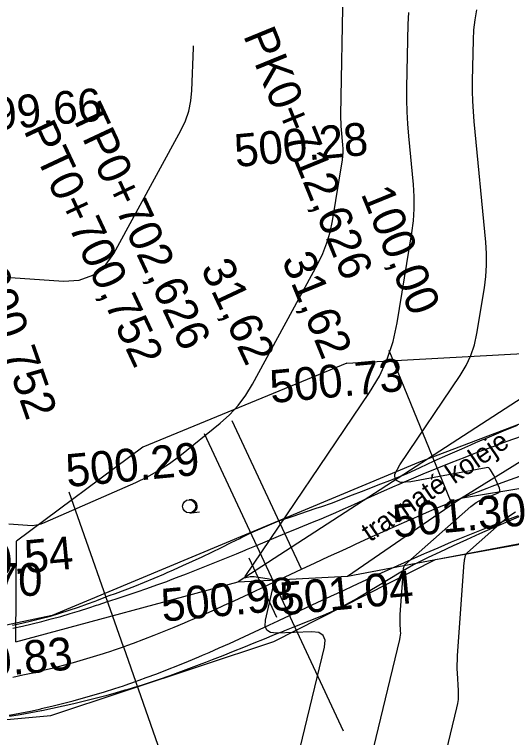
# Model space of a CAD drawing. Extents: x -636600 to -628587, y -1090963 to -1085869.
# Drawn here: x -629157.44 to -629127.08, y -1086804.71 to -1086760.59 of the extents above; entities that cross this region are included whole.
import ezdxf

# ---------------------------------------------------------------- set-up
doc = ezdxf.new("R2010")
doc.units = 0
for name, color, linetype in [('01_PARCELY_NÁVRH_PC', 7, 'Continuous'), ('15', 7, 'Continuous'), ('40', 7, 'Continuous'), ('42', 7, 'Continuous'), ('43', 7, 'Continuous'), ('60', 7, 'Continuous'), ('Ex_Major Contours', 7, 'Continuous'), ('Ex_Minor Contours', 7, 'Continuous'), ('HEKTOMETRY100', 7, 'Continuous'), ('HL_BODY', 7, 'Continuous'), ('koty_vše', 7, 'Continuous'), ('POLOMERY', 7, 'Continuous'), ('popis', 7, 'Continuous'), ('situace_osa', 7, 'Continuous'), ('situace_těleso', 7, 'Continuous'), ('situace_vozovka', 7, 'Continuous')]:
    doc.layers.add(name, color=color, linetype=linetype)

msp = doc.modelspace()

# ---------------------------------------------------------------- linework, layer by layer
at = {"layer": '01_PARCELY_NÁVRH_PC'}
msp.add_lwpolyline([(-629001.4, -1086788.689), (-629088.786, -1086778.863), (-629097.86, -1086778.623), (-629111.316, -1086779.802), (-629132.763, -1086787.929), (-629155.14, -1086797.272), (-629162.271, -1086798.769), (-629168.974, -1086799.044), (-629169.307, -1086804.656), (-629155.226, -1086803.366), (-629141.59, -1086798.86), (-629131.714, -1086793.85), (-629109.385, -1086789.796), (-629098.468, -1086788.401), (-629078.727, -1086787.275), (-628997.762, -1086795.072)], dxfattribs=at)
at = {"layer": '40'}
for p, q in [((-629121.896, -1086781.044), (-629143.77, -1086795.206)), ((-629130.205, -1086790.129), (-629121.594, -1086784.802)), ((-629137.103, -1086794.873), (-629130.205, -1086790.129))]:
    msp.add_line(p, q, dxfattribs=at)
at = {"layer": '42'}
for p, q in [((-629137.145, -1086781.87), (-629121.896, -1086781.044)), ((-629137.145, -1086781.87), (-629149.592, -1086786.993)), ((-629149.592, -1086786.993), (-629157.311, -1086792.728)), ((-629137.103, -1086794.873), (-629121.856, -1086791.978)), ((-629157.358, -1086798.869), (-629157.311, -1086792.728)), ((-629143.77, -1086795.206), (-629137.103, -1086794.873)), ((-629157.358, -1086798.869), (-629143.77, -1086795.206))]:
    msp.add_line(p, q, dxfattribs=at)
at = {"layer": '43'}
for p, q in [((-629146.734, -1086791.002), (-629146.635, -1086790.993)), ((-629146.635, -1086790.993), (-629146.137, -1086790.946))]:
    msp.add_line(p, q, dxfattribs=at)
msp.add_circle((-629146.771, -1086790.604), 0.4, dxfattribs=at)
msp.add_arc((-629146.672, -1086790.595), 0.4, 265.0467, 102.5323, dxfattribs=at)
at = {"layer": '60'}
msp.add_line((-629109.056, -1086786.661), (-629130.205, -1086790.129), dxfattribs=at)
at = {"layer": 'Ex_Major Contours'}
msp.add_lwpolyline([(-629159.463, -1086776.529), (-629154.451, -1086776.86), (-629153.479, -1086776.806), (-629152.642, -1086776.507), (-629151.94, -1086775.962), (-629151.373, -1086775.171), (-629147.269, -1086767.672), (-629146.993, -1086767.091), (-629146.789, -1086766.491), (-629146.658, -1086765.871), (-629146.599, -1086765.231), (-629146.508, -1086762.631), (-629146.504, -1086762.498)], dxfattribs=at)
at = {"layer": 'Ex_Minor Contours'}
for points in [[(-629157.783, -1086791.669), (-629156.645, -1086791.763), (-629156.363, -1086791.77), (-629156.087, -1086791.741), (-629155.817, -1086791.678), (-629155.553, -1086791.581), (-629150.027, -1086789.153), (-629149.317, -1086788.813), (-629148.633, -1086788.428), (-629147.976, -1086787.999), (-629147.347, -1086787.525), (-629144.883, -1086785.54), (-629144.297, -1086785.019), (-629143.771, -1086784.449), (-629143.304, -1086783.828), (-629142.897, -1086783.158), (-629138.913, -1086775.814), (-629138.604, -1086775.185), (-629138.352, -1086774.537), (-629138.155, -1086773.87), (-629138.013, -1086773.184), (-629137.405, -1086769.465), (-629137.376, -1086769.238), (-629137.361, -1086769.01), (-629137.361, -1086768.782), (-629137.375, -1086768.554), (-629137.464, -1086767.639), (-629137.483, -1086767.41), (-629137.495, -1086767.181), (-629137.501, -1086766.952), (-629137.5, -1086766.722), (-629137.354, -1086759.085)], [(-629142.247, -1086814.674), (-629138.507, -1086799.198), (-629138.467, -1086798.774), (-629138.581, -1086798.477), (-629138.85, -1086798.306), (-629139.274, -1086798.262), (-629141.439, -1086798.346), (-629141.795, -1086798.309), (-629142.024, -1086798.166), (-629142.124, -1086797.915), (-629142.097, -1086797.558), (-629141.623, -1086795.434), (-629141.612, -1086795.283), (-629141.653, -1086795.167), (-629141.746, -1086795.087), (-629141.892, -1086795.043), (-629142.796, -1086794.908), (-629142.859, -1086794.901), (-629142.922, -1086794.899), (-629142.986, -1086794.903), (-629143.048, -1086794.912), (-629143.3, -1086794.959), (-629143.351, -1086794.963), (-629143.377, -1086794.951), (-629143.378, -1086794.922), (-629143.354, -1086794.877), (-629135.755, -1086783.668), (-629135.154, -1086782.672), (-629134.671, -1086781.63), (-629134.306, -1086780.541), (-629134.058, -1086779.405), (-629133.161, -1086773.915), (-629133.065, -1086773.181), (-629133.017, -1086772.446), (-629133.017, -1086771.709), (-629133.064, -1086770.971), (-629133.351, -1086768.014), (-629133.412, -1086767.274), (-629133.452, -1086766.534), (-629133.47, -1086765.793), (-629133.466, -1086765.05), (-629133.393, -1086761.188), (-629133.358, -1086760.482)], [(-629137.096, -1086811.956), (-629133.897, -1086798.721), (-629133.872, -1086798.596), (-629133.856, -1086798.471), (-629133.849, -1086798.344), (-629133.852, -1086798.217), (-629133.882, -1086797.707), (-629133.887, -1086797.579), (-629133.889, -1086797.451), (-629133.886, -1086797.324), (-629133.879, -1086797.196), (-629133.683, -1086794.463), (-629133.681, -1086794.437), (-629133.677, -1086794.412), (-629133.673, -1086794.387), (-629133.667, -1086794.362), (-629133.643, -1086794.263), (-629133.635, -1086794.239), (-629133.624, -1086794.217), (-629133.61, -1086794.198), (-629133.592, -1086794.18), (-629129.567, -1086790.614), (-629129.407, -1086790.484), (-629129.238, -1086790.369), (-629129.059, -1086790.269), (-629128.871, -1086790.184), (-629127.942, -1086789.811), (-629127.85, -1086789.758), (-629127.797, -1086789.688), (-629127.785, -1086789.601), (-629127.814, -1086789.498), (-629128.034, -1086788.992), (-629128.071, -1086788.911), (-629128.109, -1086788.832), (-629128.15, -1086788.753), (-629128.192, -1086788.676), (-629128.368, -1086788.37), (-629128.417, -1086788.304), (-629128.477, -1086788.263), (-629128.548, -1086788.244), (-629128.629, -1086788.249), (-629133.224, -1086789.11), (-629133.863, -1086789.156), (-629134.19, -1086788.998), (-629134.204, -1086788.636), (-629133.906, -1086788.069), (-629130.211, -1086782.618), (-629129.851, -1086782.021), (-629129.561, -1086781.396), (-629129.342, -1086780.742), (-629129.193, -1086780.061), (-629128.738, -1086777.278), (-629128.647, -1086776.582), (-629128.602, -1086775.884), (-629128.602, -1086775.185), (-629128.647, -1086774.484), (-629129.361, -1086767.131), (-629129.412, -1086766.51), (-629129.445, -1086765.888), (-629129.46, -1086765.266), (-629129.457, -1086764.643), (-629129.41, -1086762.15), (-629129.379, -1086761.529), (-629129.31, -1086760.914), (-629129.203, -1086760.304)], [(-629132.354, -1086810.937), (-629130.413, -1086802.904), (-629130.36, -1086802.644), (-629130.327, -1086802.382), (-629130.313, -1086802.118), (-629130.319, -1086801.853), (-629130.381, -1086800.787), (-629130.392, -1086800.521), (-629130.395, -1086800.254), (-629130.389, -1086799.988), (-629130.374, -1086799.722), (-629129.966, -1086794.017), (-629129.961, -1086793.964), (-629129.954, -1086793.912), (-629129.945, -1086793.86), (-629129.933, -1086793.808), (-629129.882, -1086793.601), (-629129.866, -1086793.551), (-629129.843, -1086793.505), (-629129.813, -1086793.464), (-629129.777, -1086793.426), (-629127.627, -1086791.522), (-629127.245, -1086791.211), (-629126.84, -1086790.936)]]:
    msp.add_lwpolyline(points, dxfattribs=at)
at = {"layer": 'HEKTOMETRY100'}
msp.add_lwpolyline([(-629143.126, -1086793.745), (-629141.433, -1086797.369)], dxfattribs=at)
at = {"layer": 'HL_BODY'}
for points in [[(-629130.776, -1086790.358), (-629134.556, -1086781.1)], [(-629139.901, -1086794.444), (-629144.14, -1086785.387)], [(-629141.598, -1086795.238), (-629145.836, -1086786.181)], [(-629150.787, -1086799.171), (-629154.1, -1086789.735)]]:
    msp.add_lwpolyline(points, dxfattribs=at)
at = {"layer": 'POLOMERY'}
for points in [[(-629130.776, -1086790.358), (-629134.556, -1086781.1)], [(-629139.901, -1086794.444), (-629144.14, -1086785.387)], [(-629141.598, -1086795.238), (-629137.36, -1086804.296)], [(-629150.787, -1086799.171), (-629147.475, -1086808.606)]]:
    msp.add_lwpolyline(points, dxfattribs=at)
at = {"layer": 'situace_osa'}
msp.add_lwpolyline([(-629157.544, -1086801.023), (-629156.92, -1086800.894), (-629156.313, -1086800.76), (-629156.297, -1086800.757), (-629155.677, -1086800.612), (-629155.058, -1086800.459), (-629154.441, -1086800.298), (-629153.826, -1086800.13), (-629153.214, -1086799.954), (-629152.603, -1086799.769), (-629151.996, -1086799.577), (-629151.499, -1086799.414), (-629151.39, -1086799.378), (-629150.787, -1086799.171), (-629150.572, -1086799.094), (-629150.16, -1086798.946), (-629149.535, -1086798.713), (-629148.913, -1086798.473), (-629148.294, -1086798.226), (-629147.677, -1086797.974), (-629147.062, -1086797.716), (-629146.835, -1086797.618), (-629146.45, -1086797.453), (-629145.839, -1086797.185), (-629145.23, -1086796.914), (-629144.622, -1086796.64), (-629144.016, -1086796.363), (-629143.411, -1086796.083), (-629142.806, -1086795.803), (-629142.28, -1086795.557), (-629142.202, -1086795.521), (-629141.598, -1086795.238), (-629139.901, -1086794.444), (-629139.078, -1086794.059), (-629138.254, -1086793.675), (-629137.75, -1086793.44), (-629137.43, -1086793.291), (-629136.859, -1086793.028), (-629136.604, -1086792.91), (-629135.778, -1086792.532), (-629134.95, -1086792.157), (-629134.12, -1086791.786), (-629133.287, -1086791.42), (-629133.194, -1086791.38), (-629132.453, -1086791.06), (-629131.616, -1086790.705), (-629130.776, -1086790.358), (-629129.943, -1086790.022), (-629129.107, -1086789.694), (-629128.567, -1086789.487), (-629128.268, -1086789.373), (-629127.427, -1086789.06), (-629126.583, -1086788.755)], dxfattribs=at)
at = {"layer": 'situace_těleso'}
for points in [[(-629157.566, -1086797.865), (-629156.998, -1086797.733), (-629156.984, -1086797.73), (-629156.4, -1086797.598), (-629155.819, -1086797.457), (-629155.242, -1086797.302), (-629154.67, -1086797.129), (-629154.1, -1086796.947), (-629153.534, -1086796.756), (-629152.97, -1086796.557), (-629152.511, -1086796.387), (-629152.41, -1086796.349), (-629151.854, -1086796.133), (-629151.655, -1086796.053), (-629151.268, -1086795.916), (-629150.678, -1086795.7), (-629150.089, -1086795.474), (-629149.5, -1086795.239), (-629148.912, -1086794.996), (-629148.324, -1086794.746), (-629148.105, -1086794.651), (-629147.735, -1086794.488), (-629147.146, -1086794.225), (-629146.557, -1086793.955), (-629145.968, -1086793.679), (-629145.377, -1086793.399), (-629144.787, -1086793.111), (-629144.196, -1086792.819), (-629143.679, -1086792.561), (-629143.603, -1086792.523), (-629143.008, -1086792.225), (-629141.285, -1086791.487), (-629140.416, -1086791.197), (-629139.545, -1086790.905), (-629139.011, -1086790.725), (-629138.672, -1086790.611), (-629138.067, -1086790.408), (-629137.803, -1086790.304), (-629136.946, -1086789.967), (-629136.086, -1086789.632), (-629135.223, -1086789.299), (-629134.356, -1086788.97), (-629134.259, -1086788.933), (-629133.498, -1086788.617), (-629132.653, -1086788.226), (-629131.804, -1086787.839), (-629130.962, -1086787.46), (-629130.117, -1086787.087), (-629129.571, -1086786.849), (-629129.27, -1086786.719), (-629128.419, -1086786.358), (-629127.565, -1086786.002), (-629126.708, -1086785.653)], [(-629126.626, -1086791.243), (-629127.434, -1086791.586), (-629127.72, -1086791.71), (-629128.239, -1086791.935), (-629129.041, -1086792.288), (-629129.841, -1086792.648), (-629130.648, -1086793.018), (-629131.454, -1086793.394), (-629132.17, -1086793.734), (-629132.26, -1086793.777), (-629133.059, -1086794.178), (-629133.838, -1086794.628), (-629134.613, -1086795.089), (-629135.388, -1086795.554), (-629135.627, -1086795.699), (-629136.161, -1086796.029), (-629136.468, -1086796.199), (-629136.953, -1086796.468), (-629137.745, -1086796.91), (-629138.585, -1086797.257), (-629140.327, -1086797.954), (-629140.947, -1086798.204), (-629141.027, -1086798.237), (-629141.57, -1086798.456), (-629142.195, -1086798.708), (-629142.823, -1086798.961), (-629143.453, -1086799.212), (-629144.085, -1086799.466), (-629144.72, -1086799.719), (-629145.358, -1086799.97), (-629145.761, -1086800.126), (-629145.999, -1086800.218), (-629146.644, -1086800.463), (-629147.292, -1086800.706), (-629147.944, -1086800.944), (-629148.601, -1086801.177), (-629149.264, -1086801.396), (-629149.703, -1086801.534), (-629149.933, -1086801.605), (-629150.575, -1086801.797), (-629150.691, -1086801.831), (-629151.22, -1086801.982), (-629151.865, -1086802.16), (-629152.513, -1086802.331), (-629153.162, -1086802.494), (-629153.813, -1086802.65), (-629154.464, -1086802.798), (-629155.118, -1086802.94), (-629155.772, -1086803.074), (-629155.788, -1086803.077), (-629156.428, -1086803.2), (-629157.085, -1086803.319), (-629157.743, -1086803.43)]]:
    msp.add_lwpolyline(points, dxfattribs=at)
at = {"layer": 'situace_vozovka'}
for points in [[(-629157.529, -1086798.038), (-629156.957, -1086797.912), (-629156.943, -1086797.909), (-629156.359, -1086797.773), (-629155.776, -1086797.629), (-629155.195, -1086797.477), (-629154.616, -1086797.319), (-629154.039, -1086797.153), (-629153.465, -1086796.979), (-629152.892, -1086796.799), (-629152.425, -1086796.645), (-629152.322, -1086796.611), (-629151.755, -1086796.415), (-629151.551, -1086796.343), (-629151.156, -1086796.222), (-629150.553, -1086796.029), (-629149.95, -1086795.828), (-629149.347, -1086795.62), (-629148.743, -1086795.405), (-629148.138, -1086795.183), (-629147.913, -1086795.099), (-629147.533, -1086794.956), (-629146.926, -1086794.723), (-629146.319, -1086794.485), (-629145.711, -1086794.243), (-629145.102, -1086793.998), (-629144.492, -1086793.749), (-629143.88, -1086793.497), (-629143.345, -1086793.276), (-629143.266, -1086793.244), (-629142.651, -1086792.989), (-629140.918, -1086792.271), (-629140.077, -1086791.922), (-629139.233, -1086791.573), (-629138.716, -1086791.36), (-629138.388, -1086791.225), (-629137.801, -1086790.984), (-629137.544, -1086790.866), (-629136.71, -1086790.484), (-629135.873, -1086790.105), (-629135.032, -1086789.729), (-629134.187, -1086789.358), (-629134.092, -1086789.316), (-629133.338, -1086788.991), (-629132.484, -1086788.63), (-629131.626, -1086788.275), (-629130.775, -1086787.932), (-629129.92, -1086787.596), (-629129.368, -1086787.384), (-629129.063, -1086787.268), (-629128.202, -1086786.948), (-629127.339, -1086786.636), (-629126.473, -1086786.331)], [(-629157.757, -1086803.355), (-629157.103, -1086803.229), (-629156.451, -1086803.094), (-629155.816, -1086802.955), (-629155.8, -1086802.951), (-629155.151, -1086802.8), (-629154.505, -1086802.64), (-629153.86, -1086802.472), (-629153.218, -1086802.296), (-629152.578, -1086802.112), (-629151.94, -1086801.919), (-629151.305, -1086801.719), (-629150.786, -1086801.548), (-629150.672, -1086801.51), (-629150.042, -1086801.293), (-629149.817, -1086801.214), (-629149.387, -1086801.059), (-629148.737, -1086800.817), (-629148.092, -1086800.568), (-629147.451, -1086800.313), (-629146.815, -1086800.052), (-629146.183, -1086799.787), (-629145.949, -1086799.687), (-629145.554, -1086799.517), (-629144.93, -1086799.243), (-629144.309, -1086798.967), (-629143.691, -1086798.688), (-629143.077, -1086798.407), (-629142.465, -1086798.125), (-629141.856, -1086797.842), (-629141.327, -1086797.595), (-629141.249, -1086797.559), (-629140.644, -1086797.276), (-629138.948, -1086796.482), (-629138.125, -1086796.097), (-629137.304, -1086795.714), (-629136.802, -1086795.481), (-629136.484, -1086795.333), (-629135.917, -1086795.071), (-629135.664, -1086794.955), (-629134.845, -1086794.58), (-629134.026, -1086794.209), (-629133.207, -1086793.843), (-629132.388, -1086793.483), (-629132.296, -1086793.443), (-629131.568, -1086793.128), (-629130.747, -1086792.781), (-629129.925, -1086792.441), (-629129.111, -1086792.113), (-629128.294, -1086791.792), (-629127.766, -1086791.589), (-629127.474, -1086791.479), (-629126.652, -1086791.173)]]:
    msp.add_lwpolyline(points, dxfattribs=at)

# ---------------------------------------------------------------- texts
at = {"layer": '15'}
msp.add_text('travnaté koleje', height=1.2, rotation=34.5191, dxfattribs=at).set_placement((-629135.726, -1086792.813))
at = {"layer": 'HL_BODY'}
for s, rotation, p in [('PK0+712,626', 292.2117, (-629143.488, -1086761.87)), ('TP0+702,626', 295.0765, (-629154.022, -1086766.627)), ('PT0+700,752', 295.0765, (-629156.902, -1086767.661)), ('KP0+690,752', 289.3469, (-629162.061, -1086770.083))]:
    msp.add_text(s, height=2, rotation=rotation, dxfattribs=at).set_placement(p)
at = {"layer": 'koty_vše'}
for s, p in [('499.66', (-629160.168, -1086767.816)), ('500.28', (-629143.919, -1086769.91)), ('500.73', (-629141.756, -1086784.311)), ('500.29', (-629154.211, -1086789.435)), ('501.30', (-629134.252, -1086792.517)), ('500.54', (-629161.922, -1086795.169)), ('501.04', (-629141.149, -1086797.261)), ('500.98', (-629148.389, -1086797.647)), ('500.83', (-629161.969, -1086801.31))]:
    msp.add_text(s, height=2, rotation=5.3515, dxfattribs=at).set_placement(p)
at = {"layer": 'POLOMERY'}
for s, rotation, p in [('100,00', 292.2117, (-629136.305, -1086771.527)), ('31,62', 292.2117, (-629141.139, -1086775.559)), ('31,62', 295.0765, (-629146.09, -1086776.071))]:
    msp.add_text(s, height=2, rotation=rotation, dxfattribs=at).set_placement(p)
at = {"layer": 'popis'}
msp.add_text('roz.0,70', height=2, dxfattribs=at).set_placement((-629165.391, -1086796.066))

doc.saveas('drawing.dxf')
